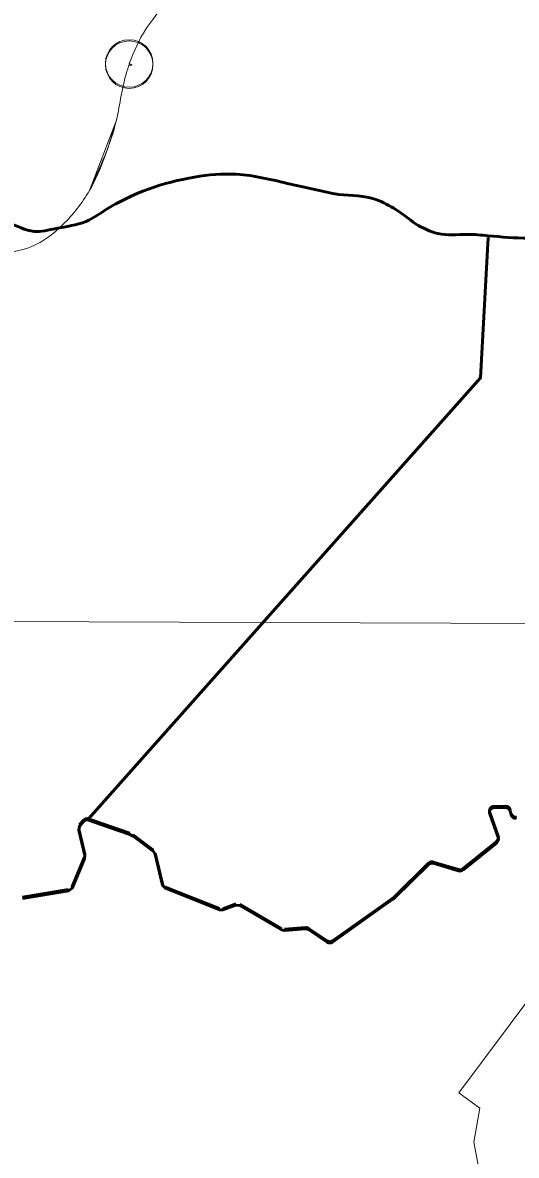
# Model space of a CAD drawing. Extents: x 553962 to 842807, y 8883888 to 9032388.
# Drawn here: x 809252 to 810292, y 9015052 to 9017438 of the extents above; entities that cross this region are included whole.
import ezdxf

# ---------------------------------------------------------------- set-up
doc = ezdxf.new("R2010")
doc.units = 0
doc.header["$LTSCALE"] = 200
doc.header["$PDMODE"] = 32
doc.header["$PDSIZE"] = 100
doc.layers.add('1', color=7, linetype='Continuous', lineweight=13)

msp = doc.modelspace()

# ---------------------------------------------------------------- linework, layer by layer
at = {"layer": '1'}
for p, q in [((809475.3, 9017346.4), (809476.6, 9017349.9)), ((809449.6, 9017233.2), (809392.7, 9017084.6)), ((810233, 9016989.5), (810233, 9016989.5)), ((797890.2, 9016217.5), (834658.9, 9016085.1)), ((797890.2, 9016217.5), (834658.9, 9016085.1))]:
    msp.add_line(p, q, dxfattribs=at)
at = {"layer": '1', "lineweight": 53}
for p, q in [((810269.5, 9015787.8), (810245.7, 9015787.5)), ((810269.5, 9015787.8), (810245.7, 9015787.5)), ((810269.5, 9015785.2), (810245.7, 9015784.9)), ((810269.5, 9015785.2), (810245.7, 9015784.9)), ((810236.4, 9015774.2), (810254.1, 9015724.6)), ((810236.4, 9015774.2), (810254.1, 9015724.6)), ((810236.4, 9015771.6), (810254.1, 9015722)), ((810236.4, 9015771.6), (810254.1, 9015722)), ((810281.4, 9015769.4), (810279.2, 9015777.7)), ((810281.4, 9015769.4), (810279.2, 9015777.7)), ((809382.8, 9015686.5), (809370.1, 9015739.7)), ((809382.8, 9015686.5), (809370.1, 9015739.7)), ((809372.1, 9015748.4), (809380.1, 9015758.1)), ((809372.1, 9015748.4), (809380.1, 9015758.1)), ((809527.9, 9015694.9), (809484.7, 9015727.3)), ((809527.9, 9015694.9), (809484.7, 9015727.3)), ((810251, 9015713.4), (810179.7, 9015656)), ((810251, 9015713.4), (810179.7, 9015656)), ((809546.6, 9015624.4), (809531.6, 9015689.2)), ((809546.6, 9015624.4), (809531.6, 9015689.2)), ((810251, 9015710.8), (810179.7, 9015653.4)), ((810251, 9015710.8), (810179.7, 9015653.4)), ((809356.6, 9015618), (809382.4, 9015680.3)), ((809356.6, 9015618), (809382.4, 9015680.3)), ((810107.5, 9015667.8), (810035.2, 9015596.4)), ((810107.5, 9015667.8), (810035.2, 9015596.4)), ((810170.6, 9015654.2), (810117.4, 9015670.2)), ((810170.6, 9015654.2), (810117.4, 9015670.2)), ((810170.6, 9015651.6), (810117.4, 9015667.6)), ((810170.6, 9015651.6), (810117.4, 9015667.6)), ((809666.5, 9015572.1), (809552.7, 9015617.4)), ((809666.5, 9015572.1), (809552.7, 9015617.4)), ((809252, 9015596.1), (809348.9, 9015612)), ((809252, 9015596.1), (809348.9, 9015612)), ((809701.6, 9015582), (809673.6, 9015571.9)), ((809701.6, 9015582), (809673.6, 9015571.9)), ((809797.6, 9015529.9), (809710, 9015581.2)), ((809797.6, 9015529.9), (809710, 9015581.2)), ((809847.9, 9015532.2), (809803.5, 9015528.6)), ((809847.9, 9015532.2), (809803.5, 9015528.6)), ((809893.5, 9015504.1), (809854.3, 9015530.5)), ((809893.5, 9015504.1), (809854.3, 9015530.5)), ((809893.5, 9015501.5), (809854.3, 9015527.9)), ((809893.5, 9015501.5), (809854.3, 9015527.9))]:
    msp.add_line(p, q, dxfattribs=at)
at = {"layer": '1'}
for points in [[(809476.6, 9017349.9), (809480.1, 9017348.2), (809483.1, 9017349.3), (809476.6, 9017352.5)], [(813144.2, 9015009.3), (812917.4, 9015408.2), (812851.2, 9015508.7), (812786.3, 9015558), (812677.7, 9015619.1), (812309.1, 9015696), (812152.6, 9015691.2), (810547.8, 9015687.2), (810170.9, 9015183.9), (810215.8, 9015151.6), (810202.7, 9015080), (810222.7, 9014976.5)]]:
    msp.add_lwpolyline(points, dxfattribs=at)
at = {"layer": '1', "lineweight": 53}
for points in [[(809391.1, 9015761.2), (810217.2, 9016690.1), (810232.8, 9016986.1)], [(809391.1, 9015761.2), (810217.2, 9016690.1), (810232.8, 9016986.1)], [(809391.1, 9015761.2), (810217.2, 9016690.1), (810232.8, 9016986.1)], [(809391.1, 9015761.2), (810217.2, 9016690.1), (810232.8, 9016986.1)], [(809478.1, 9015730.8), (809433.2, 9015746.5), (809391.1, 9015761.2)], [(809478.1, 9015730.8), (809433.2, 9015746.5), (809391.1, 9015761.2)], [(809380.1, 9015755.5), (809372.1, 9015745.8), (809370.1, 9015737.1), (809382.8, 9015683.9), (809382.4, 9015677.7), (809356.6, 9015615.4), (809348.9, 9015609.4), (809252, 9015593.5)], [(809380.1, 9015755.5), (809372.1, 9015745.8), (809370.1, 9015737.1), (809382.8, 9015683.9), (809382.4, 9015677.7), (809356.6, 9015615.4), (809348.9, 9015609.4), (809252, 9015593.5)], [(809847.9, 9015529.5), (809803.5, 9015525.9), (809797.6, 9015527.3), (809710, 9015578.6), (809701.6, 9015579.4), (809673.6, 9015569.3), (809666.5, 9015569.5), (809552.7, 9015614.8), (809546.6, 9015621.8), (809531.6, 9015686.6), (809527.9, 9015692.3), (809484.7, 9015724.7), (809478.1, 9015728.1), (809433.2, 9015743.8), (809391.1, 9015758.6)], [(809847.9, 9015529.5), (809803.5, 9015525.9), (809797.6, 9015527.3), (809710, 9015578.6), (809701.6, 9015579.4), (809673.6, 9015569.3), (809666.5, 9015569.5), (809552.7, 9015614.8), (809546.6, 9015621.8), (809531.6, 9015686.6), (809527.9, 9015692.3), (809484.7, 9015724.7), (809478.1, 9015728.1), (809433.2, 9015743.8), (809391.1, 9015758.6)], [(810107.5, 9015665.2), (810035.2, 9015593.8), (810033.9, 9015592.7), (810013.5, 9015578.3), (809904.9, 9015501.6)], [(810107.5, 9015665.2), (810035.2, 9015593.8), (810033.9, 9015592.7), (810013.5, 9015578.3), (809904.9, 9015501.6)], [(810033.9, 9015595.3), (810013.5, 9015580.9), (809904.9, 9015504.2)], [(810033.9, 9015595.3), (810013.5, 9015580.9), (809904.9, 9015504.2)]]:
    msp.add_lwpolyline(points, dxfattribs=at)
for centre in [(809387.8, 9015751.7), (809387.8, 9015751.7), (809387.8, 9015749.1), (809387.8, 9015749.1)]:
    msp.add_arc(centre, 10, 70.7277, 140.346, dxfattribs=at)
for centre, major_axis, ratio, start_param, end_param in [((810245.8, 9015777.5), (-7.12, -7.03), 0.999552, 3.94359, 5.847173), ((810245.8, 9015777.5), (-7.12, -7.03), 0.999552, 3.94359, 5.847173), ((810245.8, 9015774.9), (-7.12, -7.03), 0.999552, 3.94359, 5.847173), ((810245.8, 9015774.9), (-7.12, -7.03), 0.999552, 3.94359, 5.847173), ((810269.6, 9015777.8), (7.12, 7.03), 0.999552, 5.761994, 7.085183), ((810269.6, 9015777.8), (7.12, 7.03), 0.999552, 5.761994, 7.085183), ((810269.6, 9015775.2), (7.12, 7.03), 0.999552, 5.761994, 7.085183), ((810269.6, 9015775.2), (7.12, 7.03), 0.999552, 5.761994, 7.085183), ((810291.1, 9015774.6), (-7.12, -7.03), 0.999552, 5.761994, 7.210662), ((810291.1, 9015774.6), (-7.12, -7.03), 0.999552, 5.761994, 7.210662), ((810291.1, 9015772), (-7.12, -7.03), 0.999552, 5.761994, 7.210662), ((810291.1, 9015772), (-7.12, -7.03), 0.999552, 5.761994, 7.210662), ((810244.7, 9015721.2), (-7.12, -7.03), 0.999552, 1.469966, 2.70558), ((810244.7, 9015721.2), (-7.12, -7.03), 0.999552, 1.469966, 2.70558), ((810244.7, 9015718.6), (-7.12, -7.03), 0.999552, 1.469966, 2.70558), ((810244.7, 9015718.6), (-7.12, -7.03), 0.999552, 1.469966, 2.70558), ((810114.5, 9015660.7), (-7.12, -7.03), 0.999552, 3.640357, 4.712389), ((810114.5, 9015660.7), (-7.12, -7.03), 0.999552, 3.640357, 4.712389), ((810114.5, 9015658), (-7.12, -7.03), 0.999552, 3.640357, 4.712389), ((810114.5, 9015658), (-7.12, -7.03), 0.999552, 3.640357, 4.712389), ((810173.5, 9015663.8), (-7.12, -7.03), 0.999552, 0.498764, 1.469966), ((810173.5, 9015663.8), (-7.12, -7.03), 0.999552, 0.498764, 1.469966), ((810173.5, 9015661.2), (-7.12, -7.03), 0.999552, 0.498764, 1.469966), ((810173.5, 9015661.2), (-7.12, -7.03), 0.999552, 0.498764, 1.469966), ((809848.8, 9015522.2), (-8.01, 5.99), 1, 4.761623, 5.435577), ((809848.8, 9015522.2), (-8.01, 5.99), 1, 4.761623, 5.435577), ((809848.8, 9015519.6), (-8.01, 5.99), 1, 4.761623, 5.435577), ((809848.8, 9015519.6), (-8.01, 5.99), 1, 4.761623, 5.435577), ((809899.1, 9015512.4), (8.01, -5.99), 1, 4.761623, 5.969265), ((809899.1, 9015512.4), (8.01, -5.99), 1, 4.761623, 5.969265), ((809899.1, 9015509.8), (8.01, -5.99), 1, 4.761623, 5.969265), ((809899.1, 9015509.8), (8.01, -5.99), 1, 4.761623, 5.969265)]:
    msp.add_ellipse(centre, major_axis=major_axis, ratio=ratio, start_param=start_param, end_param=end_param, dxfattribs=at)
at = {"layer": '1'}
for points in [[(809476.6, 9017352.5), (809511.8, 9017425), (809528.5, 9017447.8), (809674.5, 9017812.2), (809795, 9017947.8), (809879.4, 9018009.7), (809916.4, 9018032.5), (809949.6, 9018050.1), (810072.1, 9018092.9), (810142.2, 9018101.5), (810218.6, 9018085.9), (810294.8, 9018048.7), (810359.5, 9018009), (810452.2, 9017975.6), (810476.5, 9017979.3), (810522.3, 9017977.8), (810619.1, 9017976.2), (810727.3, 9017977)], [(809392.7, 9017084.6), (809449.6, 9017233.2), (809471.8, 9017336.1), (809475.3, 9017346.4)], [(809088.7, 9016913.1), (809118, 9016921.7), (809155, 9016938.1), (809271, 9016966.8), (809336.2, 9017012.3), (809392.7, 9017084.6), (809449.6, 9017233.2)], [(809187.8, 9017030.7), (809221.6, 9017018), (809276.2, 9016998.7), (809322.1, 9017004.8), (809385.8, 9017019.8), (809426.7, 9017043.8), (809614.3, 9017113), (809702.2, 9017119), (809816.7, 9017098.2), (809918.5, 9017076.1)], [(809918.5, 9017076.1), (809996.1, 9017065.7), (810079.9, 9017014.4)], [(810079.9, 9017014.4), (810126.9, 9016993.9), (810189.3, 9016992.4), (810233, 9016989.5)], [(810233, 9016989.5), (810317.9, 9016984.2), (810417.2, 9016991.4), (810467.5, 9017001.4)]]:
    msp.add_spline(points, degree=3, dxfattribs=at)
at = {"layer": '1', "lineweight": 53}
for points in [[(809918.5, 9017076.1), (809816.7, 9017098.2), (809702.2, 9017119), (809614.3, 9017113), (809426.7, 9017043.8), (809385.8, 9017019.8), (809322.1, 9017004.8), (809276.2, 9016998.7), (809221.6, 9017018), (809187.8, 9017030.7)], [(809918.5, 9017076.1), (809816.7, 9017098.2), (809702.2, 9017119), (809614.3, 9017113), (809426.7, 9017043.8), (809385.8, 9017019.8), (809322.1, 9017004.8), (809276.2, 9016998.7), (809221.6, 9017018), (809187.8, 9017030.7)], [(810079.9, 9017014.4), (809996.1, 9017065.7), (809918.5, 9017076.1)], [(810079.9, 9017014.4), (809996.1, 9017065.7), (809918.5, 9017076.1)], [(810233, 9016989.5), (810189.3, 9016992.4), (810126.9, 9016993.9), (810079.9, 9017014.4)], [(810233, 9016989.5), (810189.3, 9016992.4), (810126.9, 9016993.9), (810079.9, 9017014.4)], [(810233, 9016989.5), (810317.9, 9016984.2), (810417.2, 9016991.4), (810467.5, 9017001.4)], [(810233, 9016989.5), (810317.9, 9016984.2), (810417.2, 9016991.4), (810467.5, 9017001.4)]]:
    msp.add_spline(points, degree=3, dxfattribs=at)
at = {"layer": '1'}
for p in [(809476.6, 9017352.5), (809476.6, 9017349.9)]:
    msp.add_point(p, dxfattribs=at)

doc.saveas('drawing.dxf')
